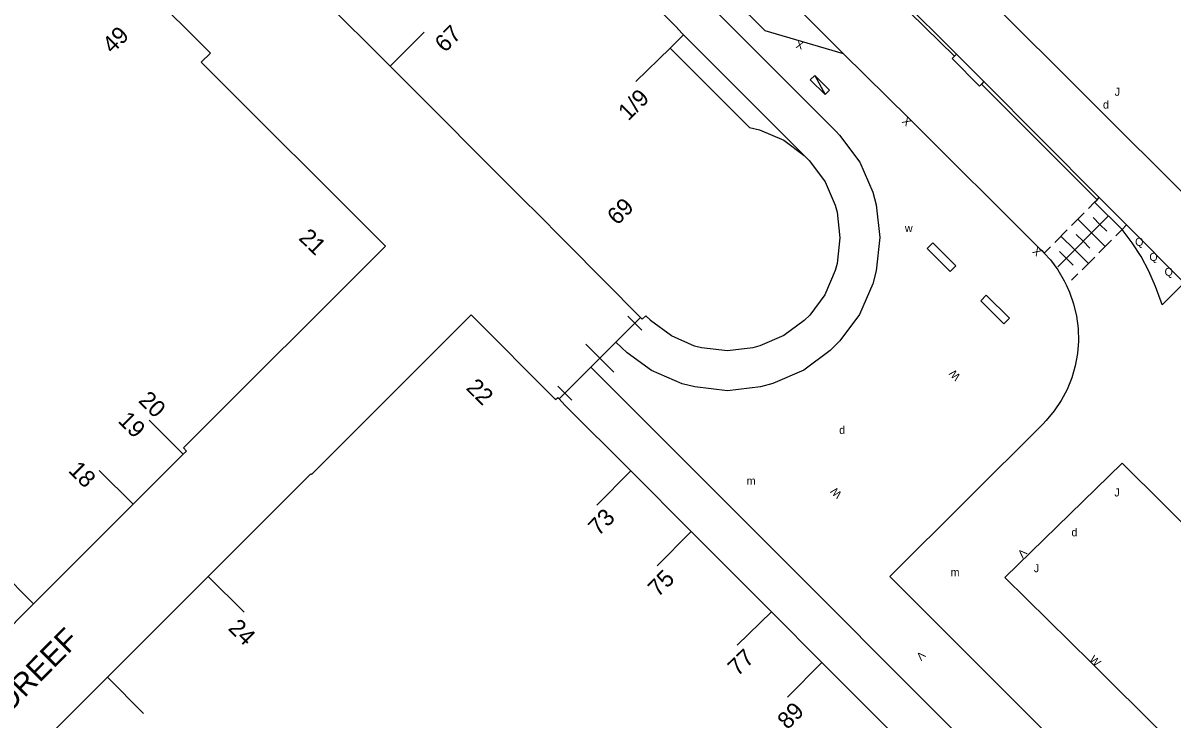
# Model space of a CAD drawing. Extents: x 134999 to 136502, y 457398 to 459002.
# Drawn here: x 136139.7 to 136211.6, y 458446.1 to 458489.7 of the extents above; entities that cross this region are included whole.
import ezdxf

# ---------------------------------------------------------------- set-up
doc = ezdxf.new("R2010")
doc.units = 0
for name, color, linetype in [('RI_DGTB_15', 7, 'Continuous'), ('RI_DGTB_2', 7, 'Continuous'), ('RI_DGTB_29', 7, 'Continuous'), ('RI_DGTB_30', 7, 'Continuous'), ('RI_DGTB_31', 7, 'Continuous'), ('RI_DGTB_32', 7, 'Continuous'), ('RI_DGTB_35', 7, 'Continuous'), ('RI_DGTB_36', 7, 'Continuous'), ('RI_DGTB_37', 7, 'Continuous'), ('RI_DGTB_43', 7, 'Continuous'), ('RI_DGTB_48', 7, 'Continuous'), ('RI_DGTB_49', 7, 'Continuous'), ('RI_DGTB_53', 7, 'Continuous'), ('RI_DGTB_7', 7, 'Continuous')]:
    doc.layers.add(name, color=color, linetype=linetype)

msp = doc.modelspace()

# ---------------------------------------------------------------- linework, layer by layer
at = {"layer": 'RI_DGTB_15'}
for p, q in [((136162.678, 458486.962), (136164.808, 458489.084)), ((136180.181, 458488.089), (136178.031, 458485.997)), ((136149.75, 458462.72), (136147.619, 458464.844)), ((136146.636, 458459.607), (136144.496, 458461.717)), ((136177.702, 458461.673), (136175.597, 458459.537)), ((136181.464, 458457.888), (136179.357, 458455.754)), ((136140.406, 458453.38), (136138.284, 458455.505)), ((136151.312, 458455.096), (136153.555, 458452.871)), ((136186.514, 458452.876), (136184.37, 458450.805)), ((136189.661, 458449.727), (136187.515, 458447.551))]:
    msp.add_line(p, q, dxfattribs=at)
msp.add_lwpolyline([(136145.032, 458448.811), (136147.268, 458446.544)], dxfattribs=at)
at = {"layer": 'RI_DGTB_2'}
for p, q in [((136162.678, 458486.962), (136156.312, 458493.328)), ((136180.181, 458488.089), (136181.01, 458488.92)), ((136188.56, 458481.38), (136181.01, 458488.92)), ((136171.27, 458478.37), (136162.678, 458486.962)), ((136188.56, 458481.38), (136188.596, 458481.343)), ((136173.729, 458475.899), (136178.33, 458471.27)), ((136149.75, 458462.72), (136146.636, 458459.607)), ((136181.485, 458457.909), (136177.713, 458461.684)), ((136146.636, 458459.607), (136140.406, 458453.38)), ((136186.514, 458452.876), (136181.485, 458457.909)), ((136151.312, 458455.096), (136145.032, 458448.811)), ((136140.406, 458453.38), (136132.391, 458445.369)), ((136186.514, 458452.876), (136189.661, 458449.727)), ((136189.661, 458449.727), (136195.318, 458444.066)), ((136145.032, 458448.811), (136141.677, 458445.452))]:
    msp.add_line(p, q, dxfattribs=at)
for points in [[(136181.01, 458488.92), (136180.64, 458489.31), (136180.65, 458489.32), (136172.884, 458497.086)], [(136147.417, 458491.815), (136151.45, 458487.78), (136150.88, 458487.21)], [(136180.181, 458488.089), (136185.13, 458483.14), (136185.77, 458482.99), (136187.29, 458482.34), (136188.56, 458481.38)], [(136150.88, 458487.21), (136162.385, 458475.715), (136149.77, 458463.12), (136149.95, 458462.92), (136149.75, 458462.72)], [(136188.596, 458481.343), (136188.88, 458481.05), (136189.87, 458479.73), (136190.49, 458478.27), (136190.61, 458477.84), (136190.78, 458476.25), (136190.61, 458474.63), (136190.49, 458474.19), (136189.84, 458472.69), (136188.9, 458471.42), (136188.56, 458471.08), (136187.29, 458470.14), (136185.78, 458469.49), (136185.34, 458469.37), (136183.77, 458469.18), (136182.14, 458469.38), (136181.7, 458469.48), (136180.26, 458470.11), (136178.94, 458471.07), (136178.95, 458471.09), (136178.65, 458471.37), (136178.43, 458471.16), (136178.33, 458471.27)], [(136173.729, 458475.899), (136171.66, 458477.98), (136171.27, 458478.37)], [(136151.312, 458455.096), (136157.72, 458461.51), (136157.77, 458461.46), (136167.745, 458471.435), (136173.01, 458466.14), (136173.153, 458466.271), (136173.24, 458466.18)], [(136177.713, 458461.684), (136173.6, 458465.8), (136173.24, 458466.18)]]:
    msp.add_lwpolyline(points, dxfattribs=at)
at = {"layer": 'RI_DGTB_30'}
for points in [[(136188.926, 458486.104), (136189.856, 458485.181), (136190.137, 458485.464), (136189.207, 458486.387), (136188.926, 458486.104)], [(136189.207, 458486.387), (136189.856, 458485.181)]]:
    msp.add_lwpolyline(points, dxfattribs=at)
at = {"layer": 'RI_DGTB_31'}
for p, q in [((136206.306, 458478.063), (136206.7, 458478.46)), ((136204.401, 458474.437), (136207.555, 458477.61)), ((136205.254, 458477.006), (136206.043, 458477.799)), ((136206.504, 458476.552), (136205.649, 458477.402)), ((136207.029, 458477.081), (136206.602, 458477.506)), ((136204.203, 458475.948), (136204.992, 458476.741)), ((136207.029, 458477.081), (136207.457, 458476.656)), ((136208.41, 458476.76), (136208.016, 458476.363)), ((136205.452, 458475.495), (136204.597, 458476.345)), ((136205.978, 458476.024), (136205.551, 458476.449)), ((136205.978, 458476.023), (136206.405, 458475.598)), ((136206.504, 458476.552), (136207.359, 458475.702)), ((136207.753, 458476.099), (136206.964, 458475.306)), ((136204.927, 458474.966), (136204.499, 458475.391)), ((136205.452, 458475.495), (136206.307, 458474.645)), ((136204.927, 458474.966), (136205.354, 458474.541)), ((136206.702, 458475.041), (136205.913, 458474.248)), ((136205.65, 458473.984), (136205.256, 458473.587))]:
    msp.add_line(p, q, dxfattribs=at)
for points in [[(136203.546, 458475.287), (136203.548, 458475.289)], [(136203.548, 458475.289), (136203.94, 458475.684)]]:
    msp.add_lwpolyline(points, dxfattribs=at)
at = {"layer": 'RI_DGTB_32'}
for points in [[(136198.02, 458474.49), (136196.6, 458475.92), (136196.245, 458475.568), (136197.665, 458474.138), (136198.02, 458474.49)], [(136199.58, 458472.31), (136201.03, 458470.87), (136201.382, 458471.225), (136199.932, 458472.665), (136199.58, 458472.31)]]:
    msp.add_lwpolyline(points, dxfattribs=at)
at = {"layer": 'RI_DGTB_48'}
for p, q in [((136173.594, 458466.534), (136177.977, 458470.917)), ((136178.415, 458470.478), (136177.538, 458471.355)), ((136176.662, 458467.849), (136174.909, 458469.602)), ((136174.032, 458466.096), (136173.156, 458466.972))]:
    msp.add_line(p, q, dxfattribs=at)
for points in [[(136176.785, 458469.725), (136178.33, 458471.27)], [(136175.22, 458468.16), (136176.785, 458469.725)], [(136173.24, 458466.18), (136175.22, 458468.16)]]:
    msp.add_lwpolyline(points, dxfattribs=at)
at = {"layer": 'RI_DGTB_49'}
for p, q in [((136197.942, 458487.578), (136190.669, 458494.77)), ((136197.942, 458487.578), (136198.07, 458487.71)), ((136198.07, 458487.71), (136199.78, 458486)), ((136199.78, 458486), (136199.628, 458485.842)), ((136206.85, 458478.61), (136199.628, 458485.842)), ((136206.85, 458478.61), (136206.99, 458478.75)), ((136206.99, 458478.75), (136208.7, 458477.05)), ((136208.7, 458477.05), (136208.41, 458476.76))]:
    msp.add_line(p, q, dxfattribs=at)
for points in [[(136199.628, 458485.842), (136199.51, 458485.72), (136197.8, 458487.43), (136197.942, 458487.578)], [(136208.41, 458476.76), (136206.7, 458478.46), (136206.85, 458478.61)]]:
    msp.add_lwpolyline(points, dxfattribs=at)
at = {"layer": 'RI_DGTB_53'}
for p, q in [((136190.84, 458500.37), (136212.764, 458478.484)), ((136198.07, 458487.71), (136190.83, 458494.92)), ((136199.78, 458486), (136198.07, 458487.71)), ((136206.99, 458478.75), (136199.78, 458486)), ((136208.7, 458477.05), (136206.99, 458478.75)), ((136208.7, 458477.05), (136212.302, 458473.439))]:
    msp.add_line(p, q, dxfattribs=at)
for points in [[(136144.78, 458534.02), (136190.98, 458487.76)], [(136144.78, 458534.02), (136146.62, 458528.64), (136147.47, 458527.78), (136159.81, 458515.4), (136164.301, 458510.937), (136164.901, 458511.54), (136166.624, 458509.827), (136166.025, 458509.225), (136172.86, 458502.38), (136180.27, 458494.98), (136186.1, 458489.19), (136190.98, 458487.76)], [(136190.98, 458487.76), (136195.12, 458483.7), (136203.25, 458475.58), (136203.41, 458475.44), (136203.548, 458475.289)], [(136212.302, 458473.439), (136210.908, 458472.048), (136210.851, 458472.235), (136210.506, 458473.21), (136210.087, 458474.156), (136209.596, 458475.066), (136209.036, 458475.936), (136208.41, 458476.76), (136208.7, 458477.05)], [(136203.548, 458475.289), (136203.938, 458474.863), (136204.404, 458474.235), (136204.803, 458473.563), (136204.939, 458473.269)], [(136204.939, 458473.269), (136205.132, 458472.853), (136205.387, 458472.113), (136205.565, 458471.352), (136205.664, 458470.576), (136205.683, 458469.794), (136205.623, 458469.015), (136205.483, 458468.245), (136205.266, 458467.494), (136204.973, 458466.769), (136204.607, 458466.077), (136204.173, 458465.427), (136203.674, 458464.824), (136203.46, 458464.6), (136193.9, 458455.09), (136227.5, 458421.51)], [(136252.724, 458403.549), (136251.2, 458405.07), (136242.21, 458414.08), (136233.25, 458422.99), (136224.34, 458431.89), (136215.47, 458440.77), (136206.51, 458449.69), (136201.09, 458455.02), (136208.42, 458462.17), (136213.69, 458456.94), (136222.63, 458448.03), (136231.54, 458439.11), (136240.48, 458430.21), (136258.43, 458412.28), (136267.35, 458403.42), (136272.64, 458398.17), (136265.48, 458390.87), (136260.1, 458396.19), (136253.048, 458403.226)]]:
    msp.add_lwpolyline(points, dxfattribs=at)
at = {"layer": 'RI_DGTB_7'}
for p, q in [((136142.975, 458530.493), (136190.52, 458482.9)), ((136190.52, 458482.9), (136190.766, 458482.66)), ((136190.766, 458482.66), (136192.031, 458480.974)), ((136192.031, 458480.974), (136192.831, 458479.09)), ((136192.831, 458479.09), (136193.049, 458478.307)), ((136193.049, 458478.307), (136193.269, 458476.252)), ((136193.269, 458476.252), (136193.051, 458474.172)), ((136193.051, 458474.172), (136192.831, 458473.368)), ((136192.831, 458473.368), (136191.998, 458471.446)), ((136191.998, 458471.446), (136190.78, 458469.8)), ((136177.484, 458469.068), (136176.785, 458469.725)), ((136190.78, 458469.8), (136190.18, 458469.2)), ((136179.02, 458467.951), (136177.484, 458469.068)), ((136190.18, 458469.2), (136188.532, 458467.98)), ((136188.532, 458467.98), (136186.599, 458467.148)), ((136180.923, 458467.119), (136179.02, 458467.951)), ((136181.714, 458466.939), (136180.923, 458467.119)), ((136183.768, 458466.687), (136181.714, 458466.939)), ((136185.817, 458466.935), (136183.768, 458466.687)), ((136186.599, 458467.148), (136185.817, 458466.935))]:
    msp.add_line(p, q, dxfattribs=at)
for points in [[(136176.785, 458469.725), (136175.22, 458468.16)], [(136175.22, 458468.16), (136208.92, 458434.46), (136245.15, 458398.26), (136247.18, 458400.27), (136266.46, 458381.01), (136245.43, 458359.98), (136243.92, 458361.48)]]:
    msp.add_lwpolyline(points, dxfattribs=at)

# ---------------------------------------------------------------- texts
at = {"layer": 'RI_DGTB_29'}
for p in [(136207.22, 458484.31), (136190.74, 458463.99), (136205.25, 458457.6)]:
    msp.add_text('d', height=0.5, rotation=359.99965, dxfattribs=at).set_placement(p)
msp.add_text('w', height=0.5, dxfattribs=at).set_placement((136194.843, 458476.594))
at = {"layer": 'RI_DGTB_30'}
for s, rotation, p in [('X', 163.66766, (136188.56, 458488.47)), ('X', 135.29583, (136195.298, 458483.524)), ('X', 136.92361, (136203.433, 458475.409)), ('W', 133.66654, (136198.358, 458467.608)), ('W', 136.33099, (136190.948, 458460.274)), ('V', 226.36306, (136202.153, 458456.874)), ('V', 224.99912, (136195.831, 458450.465)), ('W', 315.30216, (136206.332, 458449.866))]:
    msp.add_text(s, height=0.5, rotation=rotation, dxfattribs=at).set_placement(p)
at = {"layer": 'RI_DGTB_31'}
for s, p in [('J', (136207.95, 458485.11)), ('Q', (136209.23, 458475.74)), ('Q', (136210.12, 458474.8)), ('Q', (136211.07, 458473.87)), ('J', (136207.93, 458460.09)), ('J', (136202.9, 458455.36))]:
    msp.add_text(s, height=0.5, rotation=359.99965, dxfattribs=at).set_placement(p)
at = {"layer": 'RI_DGTB_35'}
for s, rotation, p in [('49', 44.8033, (136145.33, 458487.692)), ('1/9', 45, (136177.563, 458483.497)), ('69', 44.8543, (136176.875, 458476.977)), ('21', 315.8402, (136156.915, 458476.171)), ('22', 315.2357, (136167.368, 458466.813)), ('73', 45.4245, (136175.705, 458457.575))]:
    msp.add_text(s, height=1.054, rotation=rotation, dxfattribs=at).set_placement(p)
at = {"layer": 'RI_DGTB_36'}
for s, rotation, p in [('67', 44.9103, (136166.105, 458487.765)), ('20', 315.4811, (136146.9, 458466.023)), ('19', 314.98, (136145.631, 458464.766)), ('18', 314.98, (136142.531, 458461.66)), ('75', 45.3644, (136179.426, 458453.754)), ('24', 315.2208, (136152.506, 458451.802)), ('77', 44.0173, (136184.398, 458448.81)), ('89', 45.405, (136187.518, 458445.483))]:
    msp.add_text(s, height=1.054, rotation=rotation, dxfattribs=at).set_placement(p)
at = {"layer": 'RI_DGTB_37'}
msp.add_text('ROELANTDREEF', height=1.4, rotation=45.20266, dxfattribs=at).set_placement((136132.648, 458440.237))
at = {"layer": 'RI_DGTB_43'}
for p in [(136184.96, 458460.82), (136197.7, 458455.11)]:
    msp.add_text('m', height=0.5, rotation=359.99965, dxfattribs=at).set_placement(p)

doc.saveas('drawing.dxf')
